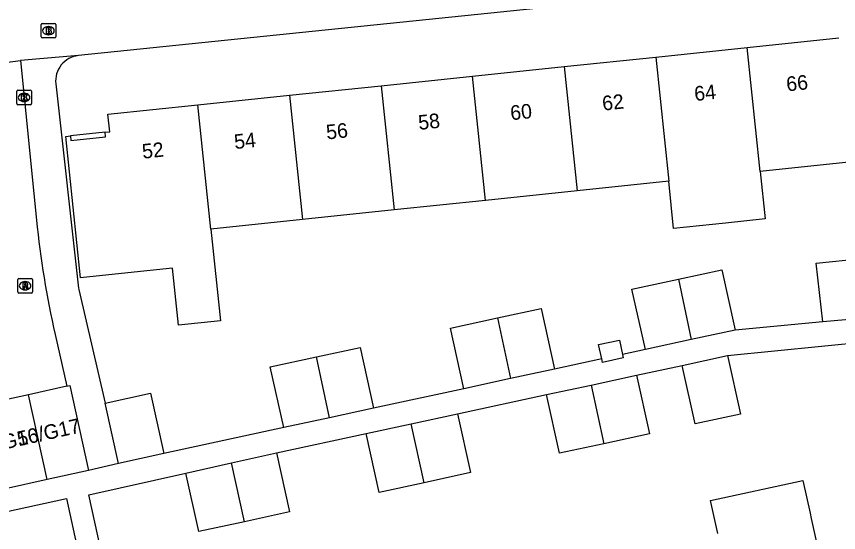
# Model space of a CAD drawing. Extents: x 160557 to 161245, y 385330 to 386505.
# Drawn here: x 160780.6 to 160836.9, y 385948.6 to 385984 of the extents above; entities that cross this region are included whole.
import ezdxf

# ---------------------------------------------------------------- set-up
doc = ezdxf.new("R2010")
doc.units = 0
for name, color, linetype in [('IMGEO_Brandkraan', 7, 'Continuous'), ('IMGEO_Kolk', 7, 'Continuous'), ('IMGEO_Pand', 7, 'Continuous'), ('IMGEO_Pand_nummerreeks', 7, 'Continuous'), ('IMGEO_Pand_overbouw', 7, 'Continuous'), ('IMGEO_Rijbaan_lokaal_open', 7, 'Continuous'), ('IMGEO_Rioolput', 7, 'Continuous'), ('IMGEO_Voetpad_open', 7, 'Continuous')]:
    doc.layers.add(name, color=color, linetype=linetype)

msp = doc.modelspace()

# ---------------------------------------------------------------- linework, layer by layer
at = {"layer": 'IMGEO_Brandkraan'}
for p, q in [((160782.326, 385982.578), (160782.326, 385983.43)), ((160782.401, 385983.504), (160783.253, 385983.504)), ((160782.814, 385983.284), (160782.839, 385983.284)), ((160783.327, 385983.43), (160783.327, 385982.578)), ((160782.837, 385982.724), (160782.812, 385982.724)), ((160783.253, 385982.504), (160782.401, 385982.504))]:
    msp.add_line(p, q, dxfattribs=at)
for points in [[(160782.326, 385982.578), (160782.326, 385983.43)], [(160782.401, 385983.504), (160783.253, 385983.504)], [(160782.674, 385983.204), (160782.674, 385982.804), (160782.887, 385982.804)], [(160782.905, 385983.204), (160782.674, 385983.204)], [(160783.327, 385983.43), (160783.327, 385982.578)], [(160782.853, 385983.123), (160782.799, 385983.123), (160782.799, 385983.047)], [(160782.799, 385983.047), (160782.852, 385983.047)], [(160782.861, 385982.971), (160782.799, 385982.971), (160782.799, 385982.89)], [(160782.799, 385982.89), (160782.861, 385982.89)], [(160783.253, 385982.504), (160782.401, 385982.504)]]:
    msp.add_lwpolyline(points, dxfattribs=at)
for centre, radius, start, end in [((160782.403, 385983.428), 0.0765, 91.552, 178.448), ((160782.403, 385983.428), 0.0765, 91.552, 178.448), ((160782.909, 385983.059), 0.145, 59.4692, 91.5367), ((160782.934, 385983.106), 0.0922, 285.5137, 58.1501), ((160783.251, 385983.428), 0.0765, 1.552, 88.448), ((160783.251, 385983.428), 0.0765, 1.552, 88.448), ((160782.854, 385983.085), 0.0379, 267.8285, 90.9355), ((160782.862, 385982.93), 0.0404, 269.8759, 90.5077), ((160782.893, 385983.055), 0.251, 268.6676, 293.5347), ((160782.939, 385982.914), 0.105, 301.3115, 78.989), ((160782.403, 385982.58), 0.0765, 181.552, 268.448), ((160782.403, 385982.58), 0.0765, 181.552, 268.448), ((160783.251, 385982.58), 0.0765, 271.552, 358.448), ((160783.251, 385982.58), 0.0765, 271.552, 358.448)]:
    msp.add_arc(centre, radius, start, end, dxfattribs=at)
for centre, major_axis, ratio, start_param, end_param in [((160782.813, 385983.004), (-0.387, 0.002), 0.722429, 4.712389, 7.853982), ((160782.838, 385983.004), (-0.39, 0.002), 0.717154, 1.570796, 4.712389)]:
    msp.add_ellipse(centre, major_axis=major_axis, ratio=ratio, start_param=start_param, end_param=end_param, dxfattribs=at)
at = {"layer": 'IMGEO_Kolk'}
for p, q in [((160780.661, 385978.005), (160780.661, 385978.857)), ((160780.736, 385978.931), (160781.588, 385978.931)), ((160781.149, 385978.711), (160781.174, 385978.711)), ((160781.662, 385978.857), (160781.662, 385978.005)), ((160781.172, 385978.151), (160781.147, 385978.151)), ((160781.588, 385977.931), (160780.736, 385977.931))]:
    msp.add_line(p, q, dxfattribs=at)
for points in [[(160780.661, 385978.005), (160780.661, 385978.857)], [(160780.736, 385978.931), (160781.588, 385978.931)], [(160781.662, 385978.857), (160781.662, 385978.005)], [(160780.982, 385978.631), (160781.105, 385978.631), (160781.105, 385978.48), (160781.235, 385978.631), (160781.399, 385978.631), (160781.253, 385978.48), (160781.406, 385978.231), (160781.254, 385978.231), (160781.169, 385978.395), (160781.105, 385978.328), (160781.105, 385978.231), (160780.982, 385978.231), (160780.982, 385978.631)], [(160781.588, 385977.931), (160780.736, 385977.931)]]:
    msp.add_lwpolyline(points, dxfattribs=at)
for centre, start, end in [((160780.738, 385978.855), 91.552, 178.448), ((160780.738, 385978.855), 91.552, 178.448), ((160781.586, 385978.855), 1.552, 88.448), ((160781.586, 385978.855), 1.552, 88.448), ((160780.738, 385978.007), 181.552, 268.448), ((160780.738, 385978.007), 181.552, 268.448), ((160781.586, 385978.007), 271.552, 358.448), ((160781.586, 385978.007), 271.552, 358.448)]:
    msp.add_arc(centre, 0.0765, start, end, dxfattribs=at)
for centre, major_axis, ratio, start_param, end_param in [((160781.148, 385978.431), (-0.387, 0.002), 0.722429, 4.712389, 7.853982), ((160781.173, 385978.431), (-0.39, 0.002), 0.717154, 1.570796, 4.712389)]:
    msp.add_ellipse(centre, major_axis=major_axis, ratio=ratio, start_param=start_param, end_param=end_param, dxfattribs=at)
at = {"layer": 'IMGEO_Pand'}
for points in [[(160830.68, 385981.854), (160836.949, 385982.508)], [(160824.412, 385981.199), (160830.68, 385981.854)], [(160831.567, 385973.355), (160830.68, 385981.854)], [(160818.143, 385980.544), (160824.412, 385981.199)], [(160824.412, 385981.199), (160825.299, 385972.698)], [(160811.874, 385979.89), (160818.143, 385980.544)], [(160818.143, 385980.544), (160819.03, 385972.041)], [(160805.605, 385979.235), (160811.874, 385979.89)], [(160812.762, 385971.384), (160811.874, 385979.89)], [(160799.336, 385978.58), (160805.605, 385979.235)], [(160805.605, 385979.235), (160806.493, 385970.726)], [(160793.068, 385977.926), (160799.336, 385978.58)], [(160799.336, 385978.58), (160800.225, 385970.069)], [(160793.956, 385969.412), (160794.61, 385963.139), (160791.735, 385962.839), (160791.328, 385966.744), (160788.26, 385966.424), (160785.028, 385966.087), (160784.017, 385975.764), (160784.335, 385975.797), (160784.369, 385975.479), (160786.746, 385975.727), (160786.712, 385976.046), (160787.031, 385976.079), (160786.905, 385977.282), (160793.068, 385977.926)], [(160793.956, 385969.412), (160793.068, 385977.926)], [(160837.836, 385974.012), (160831.567, 385973.355)], [(160831.567, 385973.355), (160831.906, 385970.111), (160829.189, 385969.828), (160825.637, 385969.458), (160825.299, 385972.698)], [(160825.299, 385972.698), (160819.03, 385972.041)], [(160819.03, 385972.041), (160812.762, 385971.384)], [(160812.762, 385971.384), (160806.493, 385970.726)], [(160806.493, 385970.726), (160800.225, 385970.069)], [(160800.225, 385970.069), (160793.956, 385969.412)], [(160835.849, 385963.06), (160835.398, 385967.092), (160838.526, 385967.397)], [(160825.973, 385965.997), (160828.938, 385966.634), (160829.852, 385962.504)], [(160823.7, 385961.174), (160822.784, 385965.311), (160825.973, 385965.997)], [(160825.973, 385965.997), (160826.844, 385961.854)], [(160813.582, 385963.336), (160816.558, 385963.975), (160817.475, 385959.829)], [(160811.265, 385958.486), (160810.346, 385962.641), (160813.582, 385963.336)], [(160813.582, 385963.336), (160814.457, 385959.176)], [(160838.948, 385963.347), (160835.849, 385963.06)], [(160829.852, 385962.504), (160826.844, 385961.854)], [(160820.71, 385960.528), (160820.497, 385961.514), (160821.921, 385961.822), (160822.134, 385960.836)], [(160826.844, 385961.854), (160823.7, 385961.174)], [(160801.192, 385960.674), (160804.17, 385961.314), (160805.09, 385957.153)], [(160798.938, 385955.823), (160798.016, 385959.992), (160801.192, 385960.674)], [(160802.07, 385956.5), (160801.192, 385960.674)], [(160822.134, 385960.836), (160822.187, 385960.592), (160820.763, 385960.284), (160820.71, 385960.528)], [(160826.213, 385960.084), (160829.319, 385960.753)], [(160829.319, 385960.753), (160830.204, 385956.751), (160827.099, 385956.077), (160826.213, 385960.084)], [(160817.475, 385959.829), (160814.457, 385959.176)], [(160814.457, 385959.176), (160811.265, 385958.486)], [(160819.982, 385958.739), (160823.088, 385959.409)], [(160823.088, 385959.409), (160823.975, 385955.399), (160820.862, 385954.723)], [(160784.098, 385958.652), (160781.457, 385958.07)], [(160784.098, 385958.652), (160784.303, 385958.697), (160785.581, 385952.894)], [(160816.938, 385958.082), (160819.982, 385958.739)], [(160819.982, 385958.739), (160820.862, 385954.723)], [(160781.457, 385958.07), (160778.611, 385957.443)], [(160782.736, 385952.267), (160781.457, 385958.07)], [(160786.712, 385957.498), (160789.813, 385958.185), (160790.728, 385954.049)], [(160820.862, 385954.723), (160817.826, 385954.064), (160816.938, 385958.082)], [(160787.628, 385953.363), (160786.712, 385957.498)], [(160805.09, 385957.153), (160802.07, 385956.5)], [(160807.669, 385956.082), (160810.845, 385956.767)], [(160810.845, 385956.767), (160811.735, 385952.742), (160808.552, 385952.052)], [(160802.07, 385956.5), (160798.938, 385955.823)], [(160804.59, 385955.418), (160807.669, 385956.082)], [(160808.552, 385952.052), (160807.669, 385956.082)], [(160808.552, 385952.052), (160805.482, 385951.386), (160804.59, 385955.418)], [(160790.728, 385954.049), (160787.628, 385953.363)], [(160795.362, 385953.404), (160798.436, 385954.09)], [(160798.436, 385954.09), (160799.33, 385950.051), (160796.243, 385949.381)], [(160792.242, 385952.708), (160795.362, 385953.404)], [(160796.243, 385949.381), (160795.362, 385953.404)], [(160785.581, 385952.894), (160782.736, 385952.267)], [(160782.736, 385952.267), (160779.89, 385951.64)], [(160796.243, 385949.381), (160793.127, 385948.704), (160792.242, 385952.708)], [(160828.655, 385948.574), (160828.162, 385950.825), (160834.488, 385952.21), (160834.981, 385949.959), (160835.061, 385949.595), (160835.736, 385946.509), (160836.805, 385941.624), (160830.48, 385940.24)], [(160774.429, 385948.881), (160784.071, 385950.973), (160785.322, 385945.206)]]:
    msp.add_lwpolyline(points, dxfattribs=at)
at = {"layer": 'IMGEO_Pand_overbouw'}
msp.add_lwpolyline([(160786.712, 385976.046), (160784.335, 385975.797), (160784.369, 385975.479), (160786.746, 385975.727)], close=True, dxfattribs=at)
at = {"layer": 'IMGEO_Rijbaan_lokaal_open'}
for points in [[(160778.2, 385969.181), (160777.005, 385980.458), (160780.906, 385980.964)], [(160780.906, 385980.964), (160782.008, 385970.037)], [(160783.292, 385962.191), (160784.098, 385958.652)]]:
    msp.add_lwpolyline(points, dxfattribs=at)
msp.add_arc((160846.168, 385976.509), 64.485, 185.75985, 192.82832, dxfattribs=at)
at = {"layer": 'IMGEO_Rioolput'}
for p, q in [((160780.731, 385965.112), (160780.731, 385965.964)), ((160780.806, 385966.038), (160781.658, 385966.038)), ((160781.219, 385965.818), (160781.244, 385965.818)), ((160781.732, 385965.964), (160781.732, 385965.112)), ((160781.242, 385965.258), (160781.217, 385965.258)), ((160781.658, 385965.038), (160780.806, 385965.038))]:
    msp.add_line(p, q, dxfattribs=at)
for points in [[(160780.731, 385965.112), (160780.731, 385965.964)], [(160780.806, 385966.038), (160781.658, 385966.038)], [(160781.32, 385965.736), (160781.068, 385965.738), (160781.068, 385965.338)], [(160781.732, 385965.964), (160781.732, 385965.112)], [(160781.068, 385965.338), (160781.192, 385965.338), (160781.192, 385965.5), (160781.203, 385965.5)], [(160781.246, 385965.657), (160781.192, 385965.657), (160781.192, 385965.576)], [(160781.192, 385965.576), (160781.244, 385965.576)], [(160781.25, 385965.471), (160781.321, 385965.338), (160781.461, 385965.338), (160781.396, 385965.464)], [(160781.658, 385965.038), (160780.806, 385965.038)]]:
    msp.add_lwpolyline(points, dxfattribs=at)
for centre, radius, start, end in [((160780.808, 385965.962), 0.0765, 91.552, 178.448), ((160780.808, 385965.962), 0.0765, 91.552, 178.448), ((160781.319, 385965.626), 0.109, 350.3612, 89.416), ((160781.656, 385965.962), 0.0765, 1.552, 88.448), ((160781.656, 385965.962), 0.0765, 1.552, 88.448), ((160781.202, 385965.447), 0.0533, 26.0293, 88.6989), ((160781.228, 385965.765), 0.19, 274.7715, 282.9687), ((160781.252, 385965.561), 0.0964, 77.0061, 93.1865), ((160781.266, 385965.618), 0.0378, 276.6634, 79.6772), ((160781.317, 385965.626), 0.112, 277.5842, 350.9817), ((160781.301, 385965.411), 0.108, 29.5134, 73.7905), ((160780.808, 385965.114), 0.0765, 181.552, 268.448), ((160780.808, 385965.114), 0.0765, 181.552, 268.448), ((160781.656, 385965.114), 0.0765, 271.552, 358.448), ((160781.656, 385965.114), 0.0765, 271.552, 358.448)]:
    msp.add_arc(centre, radius, start, end, dxfattribs=at)
for centre, major_axis, ratio, start_param, end_param in [((160781.218, 385965.538), (-0.387, 0.002), 0.722429, 4.712389, 7.853982), ((160781.243, 385965.538), (-0.39, 0.002), 0.717154, 1.570796, 4.712389)]:
    msp.add_ellipse(centre, major_axis=major_axis, ratio=ratio, start_param=start_param, end_param=end_param, dxfattribs=at)
at = {"layer": 'IMGEO_Voetpad_open'}
for points in [[(160852.902, 385988.314), (160784.881, 385981.295)], [(160784.881, 385981.295), (160780.906, 385980.964)], [(160783.331, 385979.37), (160784.892, 385965.363), (160784.908, 385965.292), (160786.712, 385957.498)], [(160829.319, 385960.753), (160851.843, 385963.002)], [(160835.849, 385963.06), (160829.852, 385962.504)], [(160823.7, 385961.174), (160822.134, 385960.836)], [(160820.71, 385960.528), (160817.475, 385959.829)], [(160823.088, 385959.409), (160826.213, 385960.084)], [(160811.265, 385958.486), (160805.09, 385957.153)], [(160810.845, 385956.767), (160816.938, 385958.082)], [(160798.938, 385955.823), (160790.728, 385954.049)], [(160798.436, 385954.09), (160804.59, 385955.418)], [(160787.628, 385953.363), (160785.581, 385952.894)], [(160788.572, 385937.702), (160785.583, 385951.229), (160792.242, 385952.708)]]:
    msp.add_lwpolyline(points, dxfattribs=at)
msp.add_arc((160785.061, 385979.563), 1.741, 95.9426, 186.3757, dxfattribs=at)

# ---------------------------------------------------------------- texts
at = {"layer": 'IMGEO_Pand_nummerreeks'}
for s, rotation, p in [('66', 5.9622, (160833.399, 385978.84)), ('64', 5.9645, (160827.098, 385978.182)), ('62', 5.9622, (160820.795, 385977.524)), ('60', 5.9622, (160814.5, 385976.866)), ('58', 5.9622, (160808.2, 385976.208)), ('56', 5.9622, (160801.896, 385975.55)), ('54', 5.9622, (160795.596, 385974.892)), ('52', 5.9622, (160789.292, 385974.234)), ('50/G17', 12.5101, (160780.801, 385954.548)), ('50/G16', 12.5101, (160777.953, 385953.916))]:
    msp.add_text(s, height=1, rotation=rotation, dxfattribs=at).set_placement(p)

doc.saveas('drawing.dxf')
